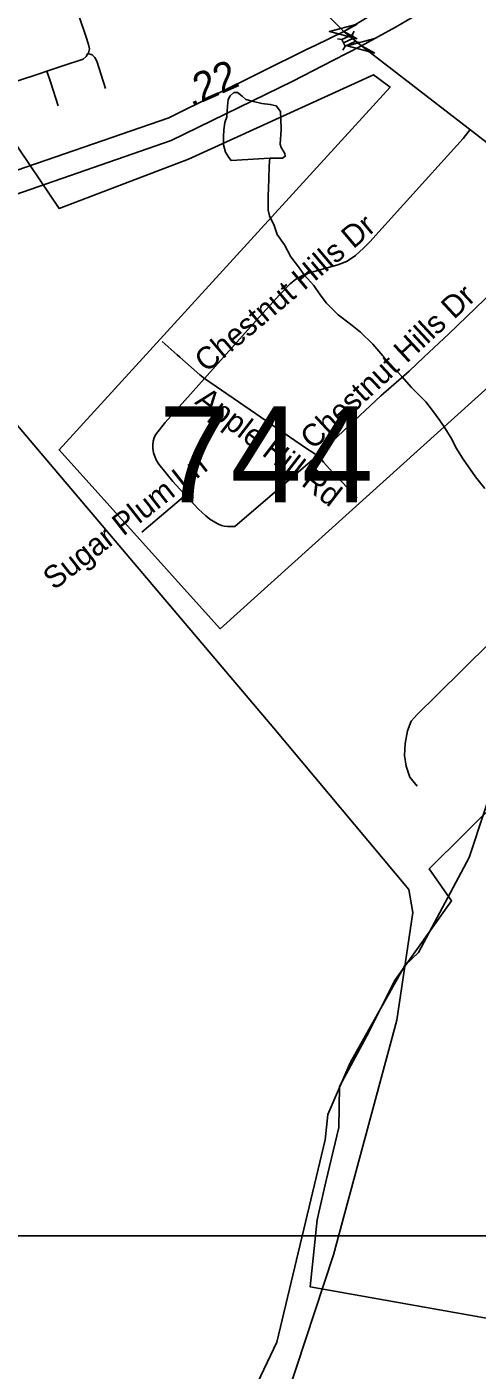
# Model space of a CAD drawing. Extents: x 1383679 to 1536984, y 460658 to 651027.
# Drawn here: x 1472810 to 1474730, y 476743 to 482475 of the extents above; entities that cross this region are included whole.
import ezdxf

# ---------------------------------------------------------------- set-up
doc = ezdxf.new("R2010")
doc.units = 0
for name, color, linetype in [('Default', 7, 'Continuous'), ('Exist Boundary Political City Limit New', 7, 'Continuous'), ('Exist Hydrographic Creek Single Shore', 7, 'Continuous'), ('Exist Hydrographic Misc Water Feature', 7, 'Continuous'), ('Exist Road Non-System Type 51', 7, 'Continuous'), ('Exist Road Non-System Type 51 Label', 7, 'Continuous'), ('Exist Road Primary Interstate Divided Center Attributed', 7, 'Continuous'), ('Exist Road Primary Interstate Structure Standard Bridge CELL', 7, 'Continuous'), ('Exist Road Secondary Mileage Hundredths English Label', 7, 'Continuous'), ('Exist Road Secondary Structure Standard Bridge Attributed CELL', 7, 'Continuous'), ('Exist Road Secondary Structure Standard Bridge Number Label', 7, 'Continuous'), ('Exist Road Secondary Type 51 Attributed', 7, 'Continuous'), ('Exist Utilities Electrical Transmission Line', 7, 'Continuous'), ('Map Preparation Boundary City Limit Buffer Line', 7, 'Continuous'), ('Map Preparation Inset Cut Line', 7, 'Continuous')]:
    doc.layers.add(name, color=color, linetype=linetype)

msp = doc.modelspace()

# ---------------------------------------------------------------- linework, layer by layer
at = {"layer": 'Default'}
for points in [[(1475342, 481448.3), (1473634.2, 479906.9), (1472947.2, 480671.1), (1474358.5, 482218.5), (1474287.6, 482271.3), (1473498.8, 481910.8), (1472947.1, 481700.8), (1472738.1, 482010.3)], [(1475401.1, 476851.7), (1474017.6, 477098.8), (1474048.2, 477384.3), (1474084.2, 477546.5), (1474139.9, 477778.4), (1474143.2, 477953.6), (1474269.2, 478187.8), (1474377.2, 478404), (1474620, 478745), (1474525.2, 478882.4), (1476344.4, 480686.3)]]:
    msp.add_lwpolyline(points, dxfattribs=at)
at = {"layer": 'Exist Boundary Political City Limit New'}
for points in [[(1475342, 481448.3), (1473634.2, 479906.9), (1472947.2, 480671.1), (1474358.5, 482218.5), (1474287.6, 482271.3), (1473498.8, 481910.8), (1472947.1, 481700.8), (1472738.1, 482010.3)], [(1475401.1, 476851.7), (1474017.6, 477098.8), (1474048.2, 477384.3), (1474084.2, 477546.5), (1474139.9, 477778.4), (1474143.2, 477953.6), (1474269.2, 478187.8), (1474377.2, 478404), (1474620, 478745), (1474525.2, 478882.4), (1476344.4, 480686.3)]]:
    msp.add_lwpolyline(points, dxfattribs=at)
at = {"layer": 'Exist Hydrographic Creek Single Shore'}
msp.add_lwpolyline([(1473710.3, 476514.9), (1473875.4, 476862.9), (1474082.4, 477725.2), (1474093.4, 477833.3), (1474188.3, 478054.7), (1474421.3, 478470.1), (1474480.3, 478524.7), (1474696.3, 478930.7), (1474829.4, 479335), (1474907.3, 479527.1), (1474976.3, 479617.6), (1475153.4, 479748.6), (1475323.4, 479929.1), (1475401.4, 480075.2), (1475461.4, 480651.7), (1475523.4, 480824.4), (1475608.4, 480924.4), (1475935.4, 481079.7), (1475952.4, 481111.6), (1475960.3, 481148.8), (1475931.2, 481232.2), (1476126.4, 481439.2), (1476404.3, 481601)], dxfattribs=at)
at = {"layer": 'Exist Hydrographic Misc Water Feature'}
for points in [[(1473845.2, 481914.5), (1473681, 481905.6), (1473671.2, 481917.3), (1473657.5, 481941.3), (1473648.1, 481971.8), (1473648.7, 482005.5), (1473649.3, 482035.8), (1473654, 482067.8), (1473662.4, 482091.4), (1473665.2, 482137.3), (1473667.8, 482165.9), (1473676.1, 482181.4), (1473692.2, 482195), (1473708.2, 482194.7), (1473728.1, 482180.3), (1473743.8, 482166), (1473775.6, 482157.2), (1473811.5, 482149.1), (1473847.4, 482144.3), (1473873.3, 482138), (1473890.8, 482113.8), (1473892.3, 482081.8), (1473893.5, 482037.5), (1473890.3, 481975.2), (1473894.1, 481961.2), (1473909.6, 481935.4), (1473911.4, 481923), (1473899.2, 481915.1), (1473845.2, 481914.5)], [(1473845.2, 481914.5), (1473842.6, 481882.6), (1473841.6, 481826), (1473838.2, 481752.2), (1473839.2, 481693.9), (1473844.8, 481668.4), (1473864, 481627.8), (1473877.3, 481589.8), (1473908.5, 481544.8), (1473935.6, 481494.2), (1473968.8, 481451.7), (1473992.2, 481417.6), (1474033.3, 481372.4), (1474060.7, 481331.7), (1474088.1, 481295.8), (1474137.2, 481246.5), (1474190.5, 481206), (1474231.8, 481173.2), (1474285, 481122), (1474328.1, 481071.1), (1474359.4, 481036.8), (1474408.4, 480983.3), (1474449.7, 480936.5), (1474479.1, 480906.4), (1474510.6, 480875.4), (1474539.9, 480838.7), (1474571.2, 480796.2), (1474592.6, 480763.8), (1474621.6, 480715.6), (1474639.1, 480680.8), (1474670.2, 480631), (1474722.8, 480555.2), (1474762, 480505.2)]]:
    msp.add_lwpolyline(points, dxfattribs=at)
at = {"layer": 'Exist Road Non-System Type 51'}
for p, q in [((1472962.9, 482308.8), (1472895.1, 482286.2)), ((1472895.1, 482286.2), (1472910.2, 482240.6)), ((1472910.2, 482240.6), (1472944.1, 482138.2)), ((1473486.9, 480476.7), (1473300.2, 480319.7))]:
    msp.add_line(p, q, dxfattribs=at)
for points in [[(1473019.1, 482579.6), (1473034.9, 482515.5), (1473061.6, 482435.8)], [(1473061.6, 482435.8), (1473073.4, 482400.9), (1473077.1, 482381.7), (1473072.5, 482365.2), (1473070.4, 482361.8)], [(1473070.4, 482361.8), (1473062.4, 482348.7), (1473049.6, 482337.7), (1472963.2, 482308.8), (1472962.9, 482308.8)], [(1473070.4, 482361.8), (1473088.9, 482355.5), (1473099.8, 482345.2), (1473107.9, 482329.6), (1473145.9, 482212)], [(1472895.1, 482286.2), (1472862.5, 482275.3), (1472691.4, 482219.1)], [(1474699.3, 482037.3), (1474670.6, 481999.7), (1474416.4, 481717.9), (1474272.4, 481558.5), (1474245.6, 481530.6), (1474210.5, 481499.6), (1474175.4, 481476), (1474152.1, 481465.4), (1474131, 481458.1), (1474075, 481442.6), (1474025.1, 481428.7), (1474000.9, 481421.1), (1473985.1, 481414.4), (1473957.3, 481398.1), (1473932.7, 481379.1), (1473888.9, 481333.9), (1473787.9, 481222.7), (1473567.9, 480975.4), (1473399.3, 480786.7), (1473358.1, 480733.7), (1473352.4, 480721.2), (1473348.6, 480707), (1473347.2, 480691.7), (1473346.8, 480677.8), (1473350.1, 480658.1), (1473355.1, 480641.7), (1473362.6, 480625.5), (1473372.4, 480608.8), (1473431.9, 480535.8), (1473462.4, 480503), (1473503.7, 480458.5)], [(1473503.7, 480458.5), (1473542.3, 480417.2), (1473572.9, 480388.5), (1473590, 480375.2), (1473611, 480361.6), (1473624.8, 480354.2), (1473639.3, 480347.8), (1473651.6, 480345), (1473664.9, 480342.9), (1473679.5, 480342.5), (1473696.7, 480343.2), (1474047.2, 480644.7), (1474075, 480670.6), (1474161.4, 480753.6), (1474319.5, 480900.4), (1474439.5, 481006.6), (1474503, 481066), (1474609.4, 481165.6), (1474761.7, 481312.1), (1474955.2, 481499.9), (1475108.5, 481647.5), (1475125.7, 481668.4), (1475151.5, 481695.3)], [(1473386.7, 481132.3), (1473450.5, 481076.3), (1473462, 481066), (1473546.8, 480990.7), (1473567.9, 480975.4)], [(1473567.9, 480975.4), (1474002.8, 480675.5), (1474033.9, 480656), (1474047.2, 480644.7)], [(1474047.2, 480644.7), (1474064.4, 480630), (1474075, 480617.9), (1474112.7, 480574.9), (1474218, 480466.2)], [(1474874.9, 479934.8), (1474785, 479848.7), (1474557.9, 479623.9), (1474474.6, 479541.6), (1474449.1, 479512.8), (1474433.1, 479471.2), (1474423.5, 479416.8), (1474420.2, 479365.6), (1474426.6, 479320.8), (1474442.6, 479272.8), (1474474.6, 479234.4)]]:
    msp.add_lwpolyline(points, dxfattribs=at)
at = {"layer": 'Exist Road Primary Interstate Divided Center Attributed'}
for points in [[(1474236.8, 482394.5), (1474381.8, 482474.2), (1474716.7, 482670.9), (1475262.3, 483054.1), (1475770.7, 483496), (1475895.8, 483629.7), (1476199.4, 483949.9), (1476520.8, 484320.6), (1476858.5, 484757.3), (1476994.3, 485000), (1477258.4, 485364.4), (1477673.4, 486152.8), (1477898.4, 486509.5), (1478215.6, 487063), (1478372, 487350.4)], [(1478263.9, 487327.6), (1478091.1, 487053.6), (1477843.8, 486632.5), (1477573.8, 486186.8), (1477158.4, 485397.8), (1476917.5, 485062.6), (1476772.5, 484817.9), (1476459.8, 484388.3), (1476169.8, 484055.5), (1475804.2, 483657.1), (1475780.7, 483631.7), (1475223.3, 483165.5), (1474705.9, 482784.3), (1474161, 482455.8)], [(1474161, 482455.8), (1474039.1, 482395.3), (1474005.1, 482380.3), (1473415.1, 482087.2), (1472727.1, 481850.1), (1472076.9, 481688.1)], [(1471688.5, 481518.1), (1471977.1, 481567.9), (1472725.8, 481747.6), (1473425.3, 481990.8), (1473943.9, 482243.7), (1474114.5, 482331.9), (1474236.8, 482394.5)]]:
    msp.add_lwpolyline(points, dxfattribs=at)
at = {"layer": 'Exist Road Primary Interstate Structure Standard Bridge CELL'}
for p, q in [((1474196.6, 482441.2), (1474206, 482457.6)), ((1474134.9, 482425), (1474153.4, 482421.5)), ((1474160, 482407.1), (1474203.2, 482426.9)), ((1474209.7, 482412.8), (1474228.2, 482409.2)), ((1474157.2, 482376.4), (1474166.6, 482392.7))]:
    msp.add_line(p, q, dxfattribs=at)
msp.add_lwpolyline([(1474166.6, 482392.7), (1474209.8, 482412.5), (1474196.6, 482441.3), (1474153.4, 482421.5)], close=True, dxfattribs=at)
at = {"layer": 'Exist Road Secondary Structure Standard Bridge Attributed CELL'}
for points in [[(1474217.9, 482424.3), (1474100.1, 482455.8), (1474217.9, 482487.4), (1474161, 482455.8)], [(1474293.6, 482362.9), (1474175.8, 482394.5), (1474293.6, 482426), (1474236.8, 482394.5)]]:
    msp.add_lwpolyline(points, close=True, dxfattribs=at)
at = {"layer": 'Exist Road Secondary Type 51 Attributed'}
for points in [[(1474161, 482455.8), (1474075, 482542.7), (1474068.1, 482549.6), (1473894.6, 482734.6), (1473707.9, 482908), (1473689.9, 482917), (1473671.9, 482927.8), (1473649.5, 482937.7), (1473630.6, 482945.6), (1473616.3, 482950.2), (1473595.1, 482955.7), (1473571.2, 482959.3), (1473555.3, 482962), (1473482.6, 482967.5), (1473289.8, 482978.3), (1473142, 482989.1), (1473021.2, 482998.1), (1472983.4, 483005.3), (1472934.7, 483028.8), (1472893.3, 483068.4), (1472874.5, 483108.7)], [(1474236.8, 482394.5), (1474161, 482455.8)], [(1475276.4, 481590.8), (1474236.8, 482394.5)]]:
    msp.add_lwpolyline(points, dxfattribs=at)
at = {"layer": 'Exist Utilities Electrical Transmission Line'}
msp.add_lwpolyline([(1473325.3, 474965.1), (1473508.1, 475497), (1473880.3, 476513.9), (1474117.1, 477235.6), (1474387.7, 478236.2), (1474455.4, 478695.5), (1474438.5, 478793.9), (1473863.3, 479482.8), (1471681.2, 482058.1), (1471461.3, 482304.1), (1471410.6, 482418.9), (1471461.3, 482533.7), (1471495.1, 482714.2)], dxfattribs=at)
at = {"layer": 'Map Preparation Boundary City Limit Buffer Line'}
for points in [[(1475342, 481448.3), (1473634.2, 479906.9), (1472947.2, 480671.1), (1474358.5, 482218.5), (1474287.6, 482271.3), (1473498.8, 481910.8), (1472947.1, 481700.8), (1472738.1, 482010.3)], [(1475342, 481448.3), (1473634.2, 479906.9), (1472947.2, 480671.1), (1474358.5, 482218.5), (1474287.6, 482271.3), (1473498.8, 481910.8), (1472947.1, 481700.8), (1472738.1, 482010.3)], [(1475401.1, 476851.7), (1474017.6, 477098.8), (1474048.2, 477384.3), (1474084.2, 477546.5), (1474139.9, 477778.4), (1474143.2, 477953.6), (1474269.2, 478187.8), (1474377.2, 478404), (1474620, 478745), (1474525.2, 478882.4), (1476344.4, 480686.3)], [(1475401.1, 476851.7), (1474017.6, 477098.8), (1474048.2, 477384.3), (1474084.2, 477546.5), (1474139.9, 477778.4), (1474143.2, 477953.6), (1474269.2, 478187.8), (1474377.2, 478404), (1474620, 478745), (1474525.2, 478882.4), (1476344.4, 480686.3)]]:
    msp.add_lwpolyline(points, dxfattribs=at)
at = {"layer": 'Map Preparation Inset Cut Line'}
for points in [[(1446195.4, 477316), (1480703, 477316), (1498974.3, 494868.2), (1521133.6, 516155.5), (1521133.6, 520758.2), (1458567.8, 520758.2), (1458567.8, 493672.2), (1446195.4, 493672.2), (1446195.4, 477316)], [(1437474.3, 477316), (1437474.3, 461213.3), (1475802.8, 461213.3), (1475802.8, 477316), (1437474.3, 477316)]]:
    msp.add_lwpolyline(points, dxfattribs=at)

# ---------------------------------------------------------------- texts
at = {"layer": 'Exist Road Non-System Type 51 Label'}
for s, rotation, p in [('Chestnut Hills Dr', 40.16164, (1473575.5, 480997.1)), ('Chestnut Hills Dr', 42.83058, (1474030.1, 480667.4)), ('Apple Hill Rd', 322.47206, (1473522, 480870)), ('Sugar Plum Ln', 38.04281, (1472926.2, 480069))]:
    msp.add_text(s, height=95, rotation=rotation, dxfattribs=at).set_placement(p)
at = {"layer": 'Exist Road Secondary Mileage Hundredths English Label'}
msp.add_text('.22', height=125, rotation=23.87981, dxfattribs=at).set_placement((1473510.7, 482131.7))
at = {"layer": 'Exist Road Secondary Structure Standard Bridge Number Label'}
msp.add_text('744', height=410.1, dxfattribs=at).set_placement((1473372.1, 480445.9))

doc.saveas('drawing.dxf')
